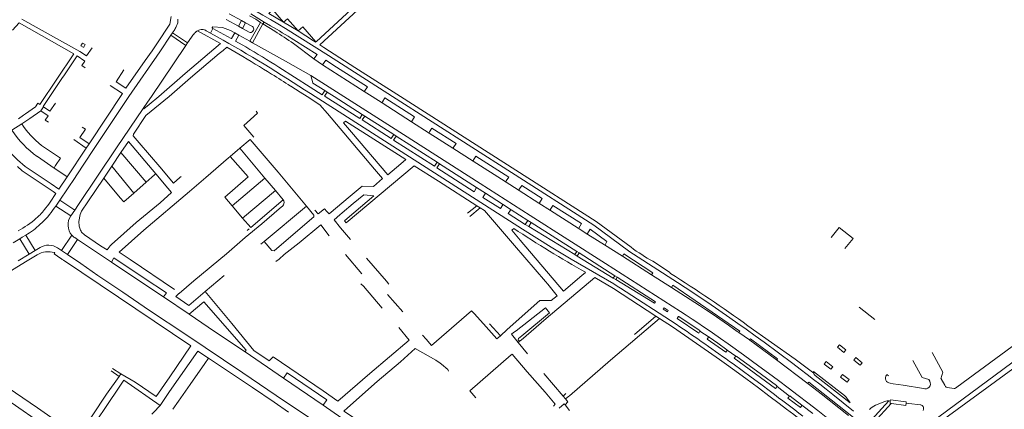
# Model space of a CAD drawing. Extents: x 145000 to 155000, y 457500 to 470000.
# Tile 283 of 548: x 147978 to 148358, y 465379 to 465530. Entities that reach past the tile are written whole.
import ezdxf

# ---------------------------------------------------------------- set-up
doc = ezdxf.new("R2010")
doc.units = 0
doc.header["$LTSCALE"] = 0.2
doc.header["$MEASUREMENT"] = 0
doc.layers.add('kant verharding', color=252, linetype='Continuous', lineweight=0)

msp = doc.modelspace()

# ---------------------------------------------------------------- linework, layer by layer
at = {"layer": 'kant verharding', "lineweight": 0}
for p, q in [((148141.74, 465564.07), (148093.98, 465519.87)), ((147978.99, 465529.85), (148001.46, 465517.29)), ((148062.65, 465527.13), (148057.91, 465529.71)), ((148059.06, 465531.85), (148063.84, 465529.24)), ((148063.84, 465529.24), (148062.65, 465527.13)), ((148065.41, 465528.36), (148063.84, 465529.24)), ((148067.35, 465531.82), (148072.55, 465528.69)), ((148055.72, 465520.41), (148046.86, 465525.33)), ((148051.83, 465524.47), (148050.22, 465525.37)), ((148051.83, 465524.47), (148052.78, 465526.2)), ((148052.78, 465526.2), (148059.79, 465522.3)), ((148062.65, 465527.13), (148064.24, 465526.25)), ((148064.24, 465526.25), (148065.41, 465528.36)), ((148064.24, 465526.25), (148066.8, 465524.84)), ((148068.02, 465526.95), (148065.41, 465528.36)), ((148071.18, 465528.58), (148067.07, 465521.28)), ((148068.12, 465520.7), (148072.08, 465528.02)), ((148068.15, 465525.18), (148068.4, 465525.61)), ((148072.08, 465528.02), (148071.18, 465528.58)), ((148072.55, 465528.69), (148072.08, 465528.02)), ((148072.08, 465528.02), (148076.67, 465525.15)), ((148075.01, 465527.27), (148072.55, 465528.69)), ((148036.54, 465523.58), (148032.24, 465517.22)), ((148037.21, 465524.59), (148036.54, 465523.58)), ((148036.54, 465523.58), (148042.35, 465519.71)), ((148043.03, 465520.72), (148037.21, 465524.59)), ((148054.39, 465523.03), (148051.83, 465524.47)), ((148059.99, 465522.39), (148061.19, 465524.56)), ((148061.19, 465524.56), (148062.77, 465523.68)), ((148061.51, 465521.37), (148062.77, 465523.68)), ((148065.45, 465519.09), (148061.51, 465521.37)), ((148067.07, 465521.28), (148062.77, 465523.68)), ((148068.12, 465520.7), (148067.07, 465521.28)), ((148092.95, 465516.19), (148084.03, 465521.81)), ((148092.35, 465520.98), (148092.54, 465521.1)), ((148092.54, 465521.1), (148092.72, 465521.14)), ((148003.18, 465520.21), (148003.49, 465520.05)), ((148026.66, 465513.89), (148029.28, 465517.64)), ((148029.28, 465517.64), (148031.09, 465520.33)), ((148037.58, 465512.62), (148042.35, 465519.71)), ((148042.12, 465508.84), (148055.72, 465520.41)), ((148042.35, 465519.71), (148043.03, 465520.72)), ((148056.7, 465517.79), (148055.24, 465516.55)), ((148058.16, 465519.02), (148056.7, 465517.79)), ((148062.79, 465516.31), (148058.16, 465519.02)), ((148083.86, 465520.4), (148091.79, 465514.53)), ((148093.98, 465519.87), (148095.14, 465519.15)), ((148095.14, 465519.15), (148095.61, 465518.86)), ((148000.36, 465515.66), (147995.44, 465508.35)), ((148001.47, 465517.28), (148001.46, 465517.29)), ((148019.21, 465503.23), (148026.66, 465513.89)), ((148032.24, 465517.22), (148020.37, 465500)), ((148055.24, 465516.55), (148044.16, 465507.22)), ((148091.79, 465514.53), (148092.95, 465516.19)), ((148095.08, 465512.2), (148091.79, 465514.53)), ((148095.08, 465512.2), (148096.3, 465514.01)), ((148015.43, 465505.68), (148018.41, 465510.28)), ((148029.03, 465500), (148037.58, 465512.62)), ((148090.3, 465503.64), (148078.28, 465511.27)), ((148111.09, 465501.99), (148095.08, 465512.2)), ((147995.44, 465508.35), (147994.52, 465506.98)), ((148031.89, 465500), (148042.12, 465508.84)), ((148035.84, 465500), (148044.16, 465507.22)), ((148103.28, 465500), (148090.62, 465508.05)), ((148017.86, 465501.19), (148013.14, 465504.22)), ((148015.43, 465505.68), (148019.21, 465503.23)), ((148086.43, 465501.71), (148082.79, 465504.03)), ((148094.94, 465500.7), (148090.3, 465503.64)), ((148095.94, 465502.3), (148091.37, 465505.19)), ((148095.94, 465502.3), (148094.94, 465500.7)), ((148095.94, 465502.3), (148096.87, 465501.7)), ((148112.41, 465503.71), (148111.29, 465502.04)), ((148004.98, 465481.8), (148017.86, 465501.19)), ((148029.03, 465500), (148027.5, 465497.77)), ((148028.22, 465496.91), (148031.89, 465500)), ((148089.12, 465500), (148086.43, 465501.71)), ((148089.12, 465500), (148094.08, 465496.84)), ((148092.21, 465500), (148090.39, 465501.15)), ((148096.87, 465501.7), (148095.85, 465500.12)), ((148095.85, 465500.12), (148096.04, 465500)), ((148096.04, 465500), (148109.42, 465491.54)), ((148096.87, 465501.7), (148099.53, 465500)), ((148099.53, 465500), (148110.43, 465493.04)), ((148114.21, 465500), (148111.09, 465501.99)), ((148118.12, 465497.52), (148114.21, 465500)), ((148130.58, 465492.17), (148119.13, 465499.45)), ((147986.39, 465494.5), (147982.08, 465491.53)), ((147986.39, 465494.5), (147987.43, 465496.03)), ((147989.26, 465492.59), (147986.39, 465494.5)), ((147987.43, 465496.03), (147989.9, 465494.34)), ((147989.9, 465494.34), (147992.02, 465497.47)), ((148027.5, 465497.77), (148025.85, 465495.36)), ((148129.36, 465490.26), (148118.12, 465497.52)), ((147979.66, 465492.77), (147977.72, 465491.44)), ((147978.99, 465489.43), (147982.08, 465491.53)), ((147980.5, 465493.36), (147979.66, 465492.77)), ((148109.42, 465491.54), (148110.43, 465493.04)), ((148111.35, 465492.46), (148110.34, 465490.95)), ((148110.34, 465490.95), (148121.57, 465483.77)), ((148111.35, 465492.46), (148110.43, 465493.04)), ((148122.56, 465485.3), (148111.35, 465492.46)), ((148129.36, 465490.26), (148130.58, 465492.17)), ((147975.2, 465487.03), (147978.99, 465489.43)), ((147979.65, 465488.4), (147978.99, 465489.43)), ((148003.57, 465487.43), (148002.37, 465488.23)), ((148103.99, 465490.53), (148127.28, 465475.71)), ((148136.28, 465485.91), (148129.36, 465490.26)), ((148146.63, 465481.92), (148137.31, 465487.85)), ((148003.88, 465480.14), (147999.09, 465483.37)), ((148067.19, 465483.43), (148063.17, 465480.03)), ((148120.32, 465469.81), (148106.31, 465486.24)), ((148121.57, 465483.77), (148122.56, 465485.3)), ((148123.48, 465484.72), (148122.49, 465483.17)), ((148122.49, 465483.17), (148138.28, 465473.09)), ((148123.48, 465484.72), (148122.56, 465485.3)), ((148139.29, 465474.64), (148123.48, 465484.72)), ((148145.36, 465480.13), (148136.28, 465485.91)), ((147996.55, 465469.1), (148003.88, 465480.14)), ((148003.88, 465480.14), (148004.98, 465481.8)), ((148017.29, 465478.36), (148020.14, 465482.61)), ((148020.14, 465482.61), (148030.69, 465470.14)), ((148063.17, 465480.03), (148059.49, 465476.87)), ((148072.88, 465468.58), (148063.17, 465480.03)), ((148153.24, 465475.1), (148145.36, 465480.13)), ((148145.56, 465480.19), (148146.63, 465481.92)), ((147991.56, 465472.38), (147985.02, 465476.82)), ((148017.29, 465478.36), (148013.75, 465473.15)), ((148017.29, 465478.36), (148027.04, 465466.96)), ((148050.09, 465468.84), (148058.84, 465476.32)), ((148058.84, 465476.32), (148059.49, 465476.87)), ((148127.28, 465475.71), (148125.36, 465474.08)), ((148154.26, 465477.02), (148153.22, 465475.39)), ((148166.97, 465468.93), (148154.26, 465477.02)), ((147991.52, 465472.53), (147992.08, 465473.41)), ((147991.56, 465472.38), (147992.49, 465471.73)), ((147992.49, 465471.73), (147996.55, 465469.1)), ((148010.73, 465468.5), (148013.75, 465473.15)), ((148013.75, 465473.15), (148022.24, 465462.74)), ((148104.24, 465451.29), (148130.44, 465473.33)), ((148115.14, 465471.95), (148118.19, 465468.35)), ((148125.36, 465474.08), (148120.32, 465469.81)), ((148138.28, 465473.09), (148139.29, 465474.64)), ((148140.17, 465474.08), (148139.18, 465472.48)), ((148139.18, 465472.48), (148153.56, 465463.31)), ((148140.17, 465474.08), (148139.29, 465474.64)), ((148154.54, 465464.89), (148140.17, 465474.08)), ((148165.59, 465467.18), (148153.24, 465475.1)), ((147996.55, 465469.1), (147993.33, 465464.3)), ((147999.58, 465468.8), (147993.65, 465460.06)), ((148017.04, 465460.92), (148010.73, 465468.5)), ((148030.24, 465469.75), (148027.04, 465466.96)), ((148030.69, 465470.14), (148030.24, 465469.75)), ((148030.69, 465470.14), (148035.43, 465464.66)), ((148040.01, 465468.75), (148037.52, 465466.63)), ((148040.01, 465468.75), (148040.53, 465469.21)), ((148060.23, 465457.92), (148072.88, 465468.58)), ((148072.88, 465468.58), (148076.97, 465463.75)), ((147991.17, 465463.33), (147989.14, 465464.71)), ((147993.33, 465464.3), (147990.39, 465466.3)), ((148022.24, 465462.74), (148027.04, 465466.96)), ((148153.56, 465463.31), (148154.54, 465464.89)), ((148157.93, 465462.73), (148154.54, 465464.89)), ((148170.98, 465463.76), (148165.59, 465467.18)), ((148171.99, 465465.73), (148170.87, 465464.02)), ((148179.81, 465460.71), (148171.99, 465465.73)), ((147989.94, 465459.25), (147992.21, 465462.63)), ((147992.21, 465462.63), (147991.17, 465463.33)), ((148076.97, 465463.75), (148064.22, 465453.17)), ((148076.97, 465463.75), (148079.88, 465460.14)), ((148156.96, 465461.12), (148157.93, 465462.73)), ((148157.93, 465462.73), (148164.58, 465458.46)), ((148170.98, 465463.76), (148178.55, 465458.91)), ((148178.76, 465458.97), (148179.81, 465460.71)), ((147991.52, 465456.93), (147992.11, 465457.79)), ((147993.65, 465460.06), (147992.11, 465457.79)), ((147992.11, 465457.79), (147998.01, 465454.01)), ((147999.5, 465456.24), (147993.65, 465460.06)), ((148000.87, 465458.32), (147999.5, 465456.24)), ((148064.22, 465453.17), (148060.23, 465457.92)), ((148079.88, 465460.14), (148067.35, 465449.51)), ((148072.52, 465444.14), (148088.88, 465457.75)), ((148154.61, 465457.87), (148151.04, 465455.02)), ((148155.88, 465457.05), (148151.94, 465453.81)), ((148154.61, 465457.87), (148155.88, 465457.05)), ((148155.88, 465457.05), (148157.55, 465456.12)), ((148164.64, 465458.22), (148163.72, 465456.82)), ((148167.91, 465456.33), (148164.58, 465458.46)), ((148183.02, 465456.05), (148178.55, 465458.91)), ((148184.02, 465458.01), (148182.98, 465456.28)), ((148195.05, 465451), (148184.02, 465458.01)), ((147999.5, 465456.24), (147998.01, 465454.01)), ((148067.35, 465449.51), (148064.22, 465453.17)), ((148092.16, 465456.23), (148093.43, 465454.8)), ((148096.77, 465455.73), (148097.58, 465454.78)), ((148099.53, 465452.41), (148101.79, 465454.33)), ((148101.79, 465454.33), (148102.68, 465455.11)), ((148104.58, 465452.95), (148103.56, 465452.04)), ((148166.77, 465454.87), (148167.65, 465456.23)), ((148167.91, 465456.33), (148174.32, 465452.24)), ((148193.78, 465449.23), (148183.02, 465456.05)), ((148066.04, 465448.38), (148066.8, 465449.04)), ((148097.65, 465446.3), (148094.41, 465450.6)), ((148102.04, 465449.42), (148099.53, 465452.41)), ((148105.88, 465444.83), (148102.04, 465449.42)), ((148103.56, 465452.04), (148104.24, 465451.29)), ((148174.32, 465452.24), (148173.33, 465450.66)), ((148173.33, 465450.66), (148174.67, 465449.88)), ((148175.6, 465451.45), (148174.32, 465452.24)), ((148174.67, 465449.88), (148175.6, 465451.45)), ((148192.42, 465439.05), (148174.67, 465449.88)), ((148175.6, 465451.45), (148193.18, 465440.29)), ((148197.48, 465446.85), (148193.78, 465449.23)), ((148193.98, 465449.31), (148195.05, 465451)), ((147978.24, 465445.19), (147975.64, 465443.59)), ((147978.24, 465445.19), (147981.84, 465439.2)), ((147984.15, 465440.61), (147980.58, 465446.55)), ((147998.38, 465446.55), (147994.36, 465440.64)), ((147999.44, 465445.64), (148000.54, 465444.9)), ((148002.11, 465447.68), (148001.88, 465448.15)), ((148198.39, 465448.86), (148197.34, 465447.17)), ((148203.87, 465442.78), (148197.48, 465446.85)), ((148204.84, 465444.15), (148198.39, 465448.86)), ((147986.05, 465441.76), (147984.15, 465440.61)), ((147994.36, 465440.64), (147992.85, 465441.65)), ((147996.64, 465439.11), (148000.54, 465444.9)), ((148013.59, 465436.15), (148000.54, 465444.9)), ((148071.33, 465443.11), (148072.52, 465444.14)), ((148188.03, 465424.98), (148171.41, 465444.57)), ((148210.79, 465438.4), (148203.87, 465442.78)), ((148204.13, 465442.85), (148204.84, 465444.15)), ((147977.67, 465436.66), (147981.84, 465439.2)), ((147980.43, 465436.26), (147984.94, 465439.02)), ((147981.84, 465439.2), (147984.15, 465440.61)), ((147994.06, 465437.62), (147994.3, 465437.46)), ((147994.36, 465440.64), (147996.64, 465439.11)), ((147996.64, 465439.11), (148001.8, 465435.65)), ((148103.9, 465439.04), (148110.28, 465431.61)), ((148112.02, 465437.69), (148119.78, 465428.78)), ((148193.18, 465440.29), (148192.42, 465439.05)), ((148193.34, 465438.49), (148192.42, 465439.05)), ((148193.18, 465440.29), (148194.11, 465439.7)), ((148193.34, 465438.49), (148194.11, 465439.7)), ((148207.3, 465429.98), (148193.34, 465438.49)), ((148194.11, 465439.7), (148207.84, 465430.94)), ((148211.4, 465439.32), (148210.79, 465438.4)), ((148222.08, 465431.22), (148210.79, 465438.4)), ((148222.6, 465431.99), (148211.4, 465439.32)), ((147994.64, 465437.23), (147994.3, 465437.46)), ((147995.14, 465436.89), (147994.64, 465437.23)), ((148044.32, 465403.86), (147995.14, 465436.89)), ((148018.06, 465433.15), (148013.59, 465436.15)), ((148078.32, 465437.27), (148077.08, 465436.35)), ((148033.75, 465422.77), (148018.06, 465433.15)), ((148057.07, 465431.05), (148049.77, 465424.88)), ((148195.11, 465430.96), (148188.03, 465424.98)), ((148196.62, 465432.23), (148195.11, 465430.96)), ((148207.84, 465430.94), (148207.3, 465429.98)), ((148208.21, 465429.42), (148207.3, 465429.98)), ((148207.84, 465430.94), (148208.76, 465430.36)), ((148208.21, 465429.42), (148208.76, 465430.36)), ((148223.58, 465420.9), (148208.76, 465430.36)), ((148222.08, 465431.22), (148222.6, 465431.99)), ((148229.7, 465426.37), (148222.08, 465431.22)), ((148109.88, 465427.82), (148110.85, 465426.88)), ((148110.85, 465426.88), (148114.5, 465422.62)), ((148119.78, 465428.78), (148120.69, 465427.73)), ((148182.02, 465427.64), (148185.61, 465423.17)), ((148208.21, 465429.42), (148223.17, 465420.29)), ((148230.28, 465427.22), (148229.7, 465426.37)), ((148256.13, 465409.54), (148230.28, 465427.22)), ((148033.75, 465422.77), (148043.63, 465416.05)), ((148114.5, 465422.62), (148118.09, 465418.43)), ((148120.15, 465423.72), (148126.02, 465416.96)), ((148223.17, 465420.29), (148223.58, 465420.9)), ((148226.57, 465418.04), (148226.9, 465418.51)), ((148226.9, 465418.51), (148228.49, 465417.52)), ((148302.13, 465418.84), (148308.27, 465414.05)), ((148158.28, 465411.17), (148153.71, 465416.24)), ((148223.69, 465415.37), (148215.45, 465408.28)), ((148223.69, 465415.37), (148225.12, 465414.45)), ((148228.16, 465416.98), (148226.57, 465418.04)), ((148228.49, 465417.52), (148228.16, 465416.98)), ((148128.57, 465406.12), (148124.47, 465410.97)), ((148162.34, 465406.66), (148158.28, 465411.17)), ((148159.57, 465412.37), (148160.89, 465410.9)), ((148240.24, 465408.82), (148231.95, 465414.47)), ((148277.43, 465398.76), (148259.25, 465411.65)), ((148135.05, 465406.42), (148133.6, 465408.06)), ((148160.89, 465410.9), (148163.71, 465407.78)), ((148163.71, 465407.78), (148162.34, 465406.66)), ((148166.4, 465410.18), (148163.71, 465407.78)), ((148168.84, 465409), (148168.01, 465408.35)), ((148168.01, 465408.35), (148170.54, 465405.24)), ((148169.8, 465409.74), (148168.84, 465409)), ((148240.74, 465409.6), (148240.24, 465408.82)), ((148244.31, 465407.3), (148240.74, 465409.6)), ((148243.52, 465406.53), (148244.07, 465407.3)), ((148255.77, 465409.09), (148256.13, 465409.54)), ((148259.9, 465406.23), (148255.77, 465409.09)), ((148137.14, 465404.06), (148135.05, 465406.42)), ((148171.08, 465405.74), (148170.54, 465405.24)), ((148170.54, 465405.24), (148174.23, 465400.88)), ((148171.08, 465405.74), (148170.63, 465406.27)), ((148250.71, 465401.48), (148243.52, 465406.53)), ((148260.24, 465406.62), (148259.9, 465406.23)), ((148270.68, 465398.9), (148260.24, 465406.62)), ((148051.14, 465399.13), (148046.94, 465401.9)), ((148065.18, 465401.65), (148065.61, 465402.28)), ((148080.04, 465391.45), (148065.18, 465401.65)), ((148167.93, 465400.38), (148151.94, 465386.56)), ((148168.29, 465400.69), (148167.93, 465400.38)), ((148251.24, 465402.26), (148250.71, 465401.48)), ((148254.57, 465399.88), (148251.24, 465402.26)), ((148253.97, 465399.13), (148254.57, 465399.88)), ((148141, 465396.79), (148143.42, 465394.74)), ((148269.9, 465387.41), (148253.97, 465399.13)), ((148282.49, 465389.23), (148270.25, 465398.53)), ((148277.43, 465398.76), (148284.64, 465393.36)), ((148016.63, 465392.14), (148013.48, 465394.29)), ((148017.3, 465393.09), (148014.06, 465395.21)), ((148017.3, 465393.09), (148016.63, 465392.14)), ((148143.42, 465394.74), (148143.65, 465394.11)), ((148180.45, 465393.18), (148187.98, 465384.51)), ((148284.64, 465393.36), (148284.65, 465393.24)), ((148285.14, 465392.48), (148298.7, 465381.93)), ((148080.04, 465391.45), (148095.28, 465381)), ((148270.5, 465388.21), (148269.9, 465387.41)), ((148270.5, 465388.21), (148275.34, 465384.53)), ((148299.95, 465376.3), (148282.7, 465389.85)), ((148315.24, 465389.32), (148314.08, 465389.47)), ((148319.2, 465388.77), (148315.24, 465389.32)), ((148319.2, 465388.77), (148326.97, 465387.52)), ((148333.81, 465391.16), (148335.19, 465388.77)), ((148339.4, 465387.59), (148342.34, 465389.71)), ((148012.64, 465382.07), (148015.88, 465386.87)), ((148151.94, 465386.56), (148154.29, 465383.8)), ((148187.98, 465384.51), (148189.01, 465385.57)), ((148187.98, 465384.51), (148188.8, 465383.46)), ((148274.71, 465383.77), (148275.34, 465384.53)), ((148275.54, 465384.53), (148280.1, 465381.06)), ((148007.13, 465373.87), (148012.64, 465382.07)), ((148113.5, 465368.5), (148095.28, 465381)), ((148184.25, 465380.65), (148184.9, 465381.36)), ((148190.45, 465379), (148188.66, 465381.16)), ((148279.51, 465380.1), (148274.71, 465383.77)), ((148280.11, 465380.89), (148279.51, 465380.1)), ((148284.28, 465377.79), (148280.1, 465381.06)), ((148313.59, 465382.67), (148306.88, 465375.34)), ((148307.93, 465374.46), (148314.54, 465381.68)), ((148308.47, 465381.02), (148311.44, 465382.2)), ((148314.26, 465383.14), (148314.18, 465382.62)), ((148320.31, 465381.81), (148321.33, 465381.68)), ((148321.33, 465381.68), (148325.91, 465381.11)), ((148327.02, 465379.45), (148326.93, 465378.98))]:
    msp.add_line(p, q, dxfattribs=at)
at = {"layer": 'kant verharding', "lineweight": 0, "flags": 128}
for points in [[(148122.13, 465500), (148097.41, 465515.76), (148080.75, 465526.25), (148077.87, 465527.96), (148074.99, 465529.66), (148072.09, 465531.34), (148069.19, 465533.02), (148066, 465534.84), (148062.81, 465536.65), (148060.79, 465537.78), (148058.77, 465538.9), (148057.35, 465539.66), (148055.93, 465540.42), (148051.7, 465542.64), (148049.03, 465544.01), (148046.35, 465545.36), (148029.75, 465554.39)], [(148126.29, 465552.24), (148099.31, 465527.18), (148092.72, 465521.14)], [(148080.03, 465528.66), (148075.89, 465533.38), (148074.35, 465532.03)], [(148031.09, 465520.33), (148036.2, 465527.92), (148036.62, 465530.77)], [(148071.18, 465528.58), (148069.29, 465529.76), (148066.92, 465531.07)], [(148080.03, 465528.66), (148077.2, 465530.36), (148074.35, 465532.03)], [(148085.66, 465525.25), (148081.55, 465529.98), (148080.03, 465528.66)], [(147999.13, 465516.48), (147978.02, 465528.33), (147975.43, 465525.56)], [(148039.27, 465528.69), (148039.23, 465528.52), (148039.19, 465528.35), (148038.99, 465527.81), (148038.77, 465527.28), (148038.61, 465526.9), (148038.43, 465526.53), (148038.24, 465526.17), (148038.04, 465525.81), (148037.21, 465524.59)], [(148043.03, 465520.72), (148044.48, 465522.89), (148044.77, 465523.28), (148045.07, 465523.66), (148045.38, 465524.03), (148045.71, 465524.38), (148046.02, 465524.7), (148046.34, 465525), (148046.47, 465525.1), (148046.61, 465525.19), (148046.86, 465525.33)], [(148061.19, 465524.56), (148059.54, 465525.47), (148056.54, 465526.63), (148052.74, 465526.85)], [(148085.66, 465525.25), (148082.85, 465526.97), (148080.03, 465528.66)], [(148092.54, 465521.1), (148087.51, 465526.84), (148085.66, 465525.25)], [(148085.66, 465525.25), (148088.61, 465523.38), (148091.55, 465521.48), (148092.35, 465520.98)], [(148006.17, 465518.82), (148003.95, 465515.62), (148001.47, 465517.28)], [(148002.7, 465519.07), (148001.83, 465519.5), (148002.39, 465520.61), (148003.18, 465520.21)], [(148003.49, 465520.05), (148002.92, 465518.97), (148002.7, 465519.07)], [(148090.62, 465508.05), (148080.79, 465513.66), (148068.12, 465520.7)], [(148125.2, 465500), (148107.57, 465511.24), (148097.79, 465517.51), (148095.61, 465518.86)], [(147980.5, 465493.36), (147984.28, 465495.97), (147985.25, 465497.44), (147985.94, 465496.97), (147999.13, 465516.48)], [(148000.36, 465515.66), (148003.34, 465513.65), (148002.17, 465511.9), (148003.42, 465511.06)], [(148096.3, 465514.01), (148100.52, 465511.33), (148112.41, 465503.71)], [(147994.52, 465506.98), (147987.23, 465496.16), (147987.43, 465496.03)], [(148091.37, 465505.19), (148091.3, 465505.24), (148090.62, 465508.05)], [(148020.37, 465500), (148006.67, 465479.63), (148000, 465469.47), (147999.58, 465468.8)], [(148022.07, 465485.42), (148026.89, 465492.72), (148035.84, 465500)], [(148231.61, 465412.22), (148210.11, 465426.15), (148208.83, 465426.96), (148207.55, 465427.74), (148191.07, 465437.26), (148187.22, 465439.6), (148183.37, 465441.96), (148177.78, 465445.4), (148172.2, 465448.86), (148099.69, 465495.25), (148092.21, 465500)], [(148103.28, 465500), (148121.68, 465488.3), (148155.89, 465466.48), (148175.19, 465454.15), (148204.3, 465435.62), (148233.26, 465417.11), (148235.48, 465415.68), (148237.7, 465414.23), (148239.91, 465412.76), (148242.11, 465411.28), (148243.87, 465410.07), (148245.62, 465408.86), (148248.61, 465406.76), (148251.58, 465404.65), (148257.55, 465400.38), (148263.49, 465396.08), (148267.25, 465393.33), (148270.99, 465390.56), (148274.82, 465387.69), (148278.62, 465384.79), (148282.4, 465381.87), (148286.17, 465378.93), (148292.08, 465374.35)], [(148119.13, 465499.45), (148118.24, 465498), (148118.07, 465497.75)], [(148122.13, 465500), (148168.04, 465470.73), (148199.74, 465450.47), (148213.16, 465440.58), (148214.1, 465439.91), (148215.06, 465439.26), (148232.1, 465428.36), (148235.03, 465426.44), (148237.94, 465424.51), (148240.85, 465422.56), (148243.75, 465420.59), (148248, 465417.68), (148252.23, 465414.75), (148255.41, 465412.52), (148258.57, 465410.27), (148262.03, 465407.78), (148265.48, 465405.26), (148271.01, 465401.17), (148276.53, 465397.06), (148279.35, 465394.94), (148282.16, 465392.81), (148284.58, 465390.95), (148287, 465389.08), (148289.48, 465387.15), (148291.96, 465385.2), (148295.99, 465381.99), (148300.01, 465378.78)], [(148125.2, 465500), (148169.64, 465471.67), (148200.67, 465451.83), (148214.14, 465441.91)], [(147990.39, 465466.3), (147980.31, 465473.06), (147977.32, 465475.59), (147974.12, 465478.84), (147971.74, 465481.89), (147969, 465485.9), (147962.92, 465496.02)], [(148000.87, 465458.32), (148015.58, 465480.17), (148025.85, 465495.36)], [(148025.85, 465495.36), (148026.17, 465495.19), (148028.22, 465496.91)], [(148094.08, 465496.84), (148096.96, 465493.39), (148115.14, 465471.95)], [(147989.26, 465492.59), (147988.1, 465490.84), (147989.27, 465490.05)], [(148067.3, 465491.18), (148064.68, 465488.82), (148068.62, 465484.35)], [(148069.44, 465494.33), (148069.97, 465493.57), (148067.3, 465491.18)], [(147984.46, 465483.01), (147982.36, 465485.06), (147980.72, 465486.98), (147979.65, 465488.4)], [(148004.98, 465481.8), (148001.46, 465484.15), (148003.57, 465487.43)], [(148106.31, 465486.24), (148103.21, 465489.89), (148103.99, 465490.53)], [(148137.31, 465487.85), (148136.4, 465486.38), (148136.24, 465486.11)], [(148037.52, 465466.63), (148032.32, 465472.9), (148024.34, 465482.09), (148022, 465484.85), (148022.07, 465485.42)], [(148088.88, 465457.75), (148077.95, 465470.79), (148067.19, 465483.43)], [(147990.54, 465478.53), (147986.69, 465481.13), (147984.49, 465482.98), (147984.46, 465483.01)], [(147992.08, 465473.41), (147993.91, 465476.26), (147990.54, 465478.53)], [(148060.23, 465457.92), (148057.35, 465461.26), (148066.33, 465469.06), (148059.49, 465476.87)], [(147989.14, 465464.71), (147979.23, 465471.34), (147977.35, 465472.97)], [(148130.44, 465473.33), (148139.87, 465467.39), (148154.61, 465457.87)], [(148001.88, 465448.15), (148001.7, 465448.53), (148001.19, 465450.05), (148001, 465451.88), (148001.58, 465454.51), (148002.02, 465455.77), (148004.57, 465459.44), (148010.73, 465468.5)], [(148016.63, 465440), (148026.1, 465448.42), (148043.77, 465463.44), (148050.09, 465468.84)], [(148097.58, 465454.78), (148105.69, 465461.57), (148110.44, 465465.48), (148114.79, 465465.36), (148118.19, 465468.35)], [(148165.85, 465467.26), (148166.01, 465467.52), (148166.97, 465468.93)], [(148035.43, 465464.66), (148036.85, 465463.02), (148032.45, 465459.01), (148023.22, 465451.48), (148013.58, 465443.01), (148013.12, 465442.42)], [(148022.24, 465462.74), (148018.36, 465459.34), (148017.04, 465460.92)], [(148102.68, 465455.11), (148106.89, 465458.77), (148111.04, 465462.16), (148114.94, 465461.71), (148104.58, 465452.95)], [(148163.72, 465456.82), (148163.72, 465456.82), (148156.96, 465461.12)], [(148039.76, 465424.13), (148045.38, 465428.93), (148058.02, 465439.38), (148065.27, 465445.62), (148071.71, 465450.94), (148078.38, 465456.75), (148079.72, 465457.86), (148080.07, 465458.29), (148080.26, 465459.09), (148080.19, 465459.75), (148079.88, 465460.14)], [(148091.69, 465453.56), (148091.76, 465454.24), (148088.88, 465457.75)], [(148093.43, 465454.8), (148095.89, 465456.74), (148096.77, 465455.73)], [(148072.52, 465444.14), (148075.55, 465440.61), (148076.4, 465440.56), (148083.81, 465446.77), (148091.69, 465453.56)], [(148157.55, 465456.12), (148169.16, 465442.56), (148181.17, 465428.7), (148182.02, 465427.64)], [(148173.33, 465450.66), (148166.76, 465454.87), (148166.77, 465454.87)], [(148094.41, 465450.6), (148086.03, 465443.66), (148080.24, 465439.04), (148078.32, 465437.27)], [(148171.41, 465444.57), (148168.13, 465448.43), (148168.93, 465449.11)], [(148296.7, 465441.43), (148299.8, 465445.32), (148294.48, 465449.56), (148291.38, 465445.67)], [(147980.58, 465446.55), (147979.15, 465445.74), (147978.24, 465445.19)], [(148013.12, 465442.42), (148011.97, 465440.94), (148009.45, 465442.48), (148003.22, 465446.71), (148002.11, 465447.68)], [(147991.64, 465439.83), (147991.83, 465439.72), (147991.58, 465439.34), (147994.06, 465437.62)], [(148013.59, 465436.15), (148014.54, 465437.78), (148026.19, 465429.92), (148034.89, 465424.35), (148033.75, 465422.77)], [(148037.98, 465425.64), (148020.9, 465437.22), (148016.63, 465440)], [(147941.53, 465412.47), (147951.69, 465418.72), (147971.72, 465430.83), (147980.43, 465436.26)], [(148001.8, 465435.65), (148008.36, 465431), (148018.07, 465424.64), (148028.28, 465417.57), (148042.29, 465408.33), (148064.39, 465393.51), (148077.14, 465384.81), (148089.69, 465376.44), (148100.98, 465368.83), (148116.55, 465358.22), (148130.98, 465348.24), (148143.18, 465340.23)], [(148222.6, 465436.49), (148229.01, 465432.31), (148229.37, 465431.83)], [(148171.08, 465405.74), (148171.76, 465406.05), (148181.43, 465414.43), (148200.12, 465430.19)], [(148223.69, 465415.37), (148207.36, 465425.97), (148200.12, 465430.19)], [(148229.7, 465426.37), (148240.56, 465419.41), (148243.21, 465417.69), (148245.85, 465415.95), (148248.47, 465414.18), (148251.78, 465411.85), (148255.06, 465409.49), (148255.41, 465409.28), (148255.77, 465409.09)], [(148049.77, 465424.88), (148043.55, 465419.46), (148038.42, 465422.92), (148039.62, 465424.01), (148039.76, 465424.13)], [(148049.77, 465424.88), (148060.09, 465412.51), (148068.63, 465402.13), (148074.49, 465398.14), (148076.08, 465399.63), (148095.39, 465386.57), (148101, 465382.6)], [(148185.61, 465423.17), (148183.38, 465421.38), (148178.95, 465421.37), (148166.4, 465410.18)], [(148396.7, 465423.8), (148396.83, 465423.54), (148392.61, 465419.71), (148388.33, 465415.92), (148388.5, 465415.76), (148382.86, 465410.92), (148376.3, 465405.57), (148376.25, 465405.69), (148366.75, 465398.21), (148366.82, 465398.13), (148361.86, 465394.43), (148361.42, 465395.01), (148330.02, 465372.01)], [(148065.61, 465402.28), (148049.32, 465420.85), (148043.63, 465416.05)], [(148170.63, 465406.27), (148170.75, 465406.67), (148172.04, 465407.8), (148182.66, 465416.61), (148181.14, 465418.56), (148169.8, 465409.74)], [(148065.18, 465401.65), (148053.36, 465409.43), (148043.63, 465416.05)], [(148153.71, 465416.24), (148152.63, 465417.43), (148137.14, 465404.06)], [(148231.95, 465414.47), (148232.38, 465415.14), (148232.45, 465415.16), (148232.53, 465415.17)], [(148232.53, 465415.17), (148236.19, 465412.76), (148240.69, 465409.75), (148240.72, 465409.68), (148240.74, 465409.6)], [(148190.35, 465384.68), (148206.17, 465398.33), (148225.12, 465414.45)], [(148225.12, 465414.45), (148230.16, 465411.18), (148234.82, 465408.03), (148239.46, 465404.86), (148244.07, 465401.65), (148248.33, 465398.64), (148251.01, 465396.72), (148253.35, 465395.02), (148258.43, 465391.29), (148263.27, 465387.7), (148267.32, 465384.68), (148271.36, 465381.64), (148274.15, 465379.53), (148276.93, 465377.41), (148280.37, 465374.75), (148283.79, 465372.08)], [(148251.24, 465402.26), (148251.16, 465402.42), (148247.63, 465404.96), (148244.31, 465407.3)], [(148367.51, 465408.5), (148367.32, 465407.16), (148364.47, 465404.9), (148363.12, 465405.07), (148342.34, 465389.71)], [(148017.3, 465393.09), (148022.73, 465389.84), (148030.86, 465384.34), (148036.2, 465391.91), (148044.32, 465403.86)], [(148101, 465382.6), (148113.38, 465393.28), (148128.57, 465406.12)], [(148270.25, 465398.53), (148264.87, 465402.45), (148262.45, 465404.25), (148260.04, 465406.06), (148259.9, 465406.23)], [(148296.29, 465401.36), (148297.05, 465402.35), (148294.53, 465404.33), (148293.76, 465403.34), (148296.29, 465401.36)], [(148046.94, 465401.9), (148036.07, 465386.33), (148032.36, 465380.9)], [(148104.73, 465380.01), (148116.18, 465390.19), (148125.13, 465397.79), (148130.87, 465402.84), (148138.81, 465398.44), (148140.52, 465397.2), (148141, 465396.79)], [(148184.9, 465381.36), (148180.96, 465386.01), (148174.02, 465393.92), (148168.29, 465400.69)], [(148270.5, 465388.21), (148270.47, 465388.35), (148270.36, 465388.47), (148270.24, 465388.58), (148266.39, 465391.42), (148262.53, 465394.26), (148258.82, 465396.95), (148255.1, 465399.63), (148254.92, 465399.75), (148254.73, 465399.85), (148254.57, 465399.88)], [(148330.33, 465401.31), (148334.43, 465393.76), (148333.76, 465391.24), (148333.81, 465391.16)], [(148037.27, 465379.43), (148039.48, 465382.6), (148044.06, 465388.94), (148049.65, 465397.04), (148051.14, 465399.13)], [(148051.14, 465399.13), (148058.76, 465393.95), (148068.11, 465387.81), (148076.41, 465382.18), (148081.9, 465378.38)], [(148268.01, 465386.26), (148264.25, 465389.07), (148260.47, 465391.87), (148257.01, 465394.4), (148253.52, 465396.91)], [(148270.25, 465398.53), (148270.34, 465398.52), (148270.43, 465398.52), (148270.68, 465398.9)], [(148291.23, 465394.85), (148291.99, 465395.83), (148289.47, 465397.8), (148288.71, 465396.82), (148291.23, 465394.85)], [(148302.6, 465396.42), (148303.36, 465397.4), (148300.84, 465399.39), (148300.07, 465398.4), (148302.6, 465396.42)], [(148364.05, 465399.48), (148320.59, 465367.47), (148319.33, 465366.53)], [(148329.41, 465390.26), (148329.03, 465390.93), (148326.55, 465391.66), (148322.89, 465398.21)], [(147966.78, 465392.42), (147973.75, 465387.66), (147985.13, 465380.07), (148000.97, 465368.99)], [(148000.97, 465368.99), (148011.73, 465385.24), (148016.63, 465392.14)], [(148095.28, 465381), (148096.69, 465383.06), (148081.45, 465393.52), (148080.04, 465391.45)], [(148296.55, 465384.74), (148284.59, 465394.07), (148284.64, 465393.36)], [(148297.55, 465389.92), (148298.31, 465390.9), (148295.78, 465392.87), (148295.02, 465391.89), (148297.55, 465389.92)], [(148312.76, 465392.66), (148312.89, 465392.83), (148313.49, 465392.36)], [(148015.88, 465386.87), (148018.41, 465390.64), (148032.36, 465380.9)], [(148282.7, 465389.85), (148282.4, 465389.45), (148282.44, 465389.34), (148282.49, 465389.23)], [(148282.49, 465389.23), (148287.48, 465385.42), (148290.65, 465382.94), (148298.07, 465377.04)], [(148335.19, 465388.77), (148335.47, 465388.27), (148335.74, 465387.99), (148336.1, 465387.85), (148338.84, 465387.45), (148339.14, 465387.46), (148339.4, 465387.59)], [(147966.42, 465387.65), (147974.86, 465382.05), (147987.14, 465373.64)], [(148188.8, 465383.46), (148189.96, 465384.34), (148190.35, 465384.68)], [(148032.36, 465380.9), (148029.9, 465378.2), (148029.23, 465377.53)], [(148188.66, 465381.16), (148188.35, 465381.53), (148186.36, 465379.82)], [(148188.66, 465381.16), (148189.72, 465382.37), (148188.8, 465383.46)], [(148314.18, 465382.62), (148313.89, 465382.66), (148313.59, 465382.67)], [(148314.54, 465381.68), (148314.1, 465381.72), (148314.18, 465382.62)], [(148320.31, 465381.81), (148320.37, 465382.28), (148314.26, 465383.14)], [(148320.31, 465381.81), (148320.17, 465380.89), (148314.71, 465381.66), (148314.54, 465381.68)], [(148113.44, 465372.05), (148103.33, 465378.76), (148104.73, 465380.01)]]:
    msp.add_lwpolyline(points, dxfattribs=at)
at = {"layer": 'kant verharding', "lineweight": 0, "extrusion": (0, 0, -1)}
for centre, radius, start, end in [((-148034.14, 465529.31), 5.16, 183.1206, 186.8337), ((-148033.9, 465529.32), 5.4, 174.586, 183.1367), ((-147983.91, 465376.89), 174.88, 122.0324, 124.853), ((-148111.16, 465502.12), 0.149, 211.2702, 299.8578), ((-148164.47, 465458.3), 0.188, 123.3219, 207.1678), ((-148167.84, 465456.11), 0.235, 32.8494, 106.4195), ((-147989.24, 465431.56), 8.61, 60.0186, 106.186), ((-147897.99, 464908.88), 619.1, 122.36129, 125.69848), ((-148244.19, 465407.1), 0.232, 58.0922, 120.4755), ((-148314.33, 465391.44), 1.99, 277.1474, 37.5336), ((-148280.02, 465380.97), 0.12, 129.418, 220.4971), ((-148310.77, 465375.26), 6.2, 41.2659, 68.1671), ((-148313.47, 465378.1), 4.57, 63.7419, 91.5736), ((-148325.75, 465379.8), 1.32, 97.1424, 195.2706)]:
    msp.add_arc(centre, radius, start, end, dxfattribs=at)
at = {"layer": 'kant verharding', "lineweight": 0}
for centre, radius, start, end in [((148049.64, 465519.92), 6.08, 107.8565, 117.1873), ((148048.68, 465522.86), 2.98, 90.6695, 107.7006), ((148048.68, 465523.13), 2.72, 73.113, 90.6659), ((148048.65, 465523.04), 2.81, 56.1018, 73.114), ((148052.77, 465526.55), 0.299, 95.7658, 240.9842), ((148067.31, 465525.66), 0.971, 238.2492, 329.9828), ((148067.55, 465526.09), 0.974, 330.1792, 61.4855), ((147926.13, 465271.16), 296.24, 57.7901, 59.8294), ((147756.54, 464992.36), 608.54, 56.72899, 60.69596), ((148059.83, 465522.48), 0.182, 255.1955, 331.8017), ((147910.92, 465251.54), 308.98, 57.2043, 59.9905), ((147688.65, 464885.02), 733.83, 58.19092, 59.34638), ((147694.63, 464894.24), 722.84, 57.52149, 58.20846), ((148118.21, 465497.65), 0.165, 145.2707, 236.2979), ((148007.58, 465508.32), 38.75, 213.3184, 234.3883), ((148136.35, 465486.03), 0.138, 146.2192, 237.1988), ((148145.43, 465480.26), 0.144, 241.0911, 331.7194), ((147991.66, 465472.49), 0.141, 161.1244, 228.024), ((148153.34, 465475.25), 0.184, 131.6719, 236.5833), ((148165.68, 465467.36), 0.201, 244.1661, 328.5411), ((148171.12, 465463.97), 0.25, 169.0436, 237.139), ((147962.41, 465476.67), 35.17, 312.4813, 325.8673), ((147947.32, 465489.27), 52.13, 320.9708, 324.8327), ((148178.62, 465459.05), 0.155, 242.3783, 328.8437), ((147957.92, 465483.52), 40.48, 299.1679, 311.2492), ((147958.37, 465483.03), 39.82, 311.2219, 314.0726), ((147957.68, 465480.88), 38.8, 317.0125, 320.9623), ((148002.73, 465450.51), 5.88, 143.4484, 222.2933), ((148183.11, 465456.19), 0.161, 144.4306, 236.4444), ((147962.41, 465476.67), 35.17, 301.1191, 312.4925), ((148430.09, 465846.4), 475.44, 236.6799, 240.5891), ((148193.82, 465449.41), 0.19, 256.5974, 327.9659), ((148002.77, 465450.55), 5.94, 222.3235, 235.8146), ((148197.66, 465447.12), 0.32, 170.8601, 236.8314), ((147989.36, 465436.33), 6.36, 56.705, 121.3401), ((148203.96, 465442.95), 0.189, 240.169, 330.9021), ((148258.61, 465502.05), 74.8, 233.5144, 241.2206), ((147627.81, 464524.82), 1073.34, 55.05436, 55.76788), ((147628.05, 464524.79), 1073.23, 54.35269, 55.06627), ((148285.58, 465393.31), 0.934, 184.2316, 241.9494), ((148327.77, 465389.26), 1.92, 245.46, 31.387), ((147417.72, 464257.8), 1412.94, 52.37121, 53.00191), ((148275.44, 465384.44), 0.129, 38.3209, 139.9604), ((148283.15, 465372.31), 18.29, 31.7441, 42.8625)]:
    msp.add_arc(centre, radius, start, end, dxfattribs=at)

doc.saveas('drawing.dxf')
